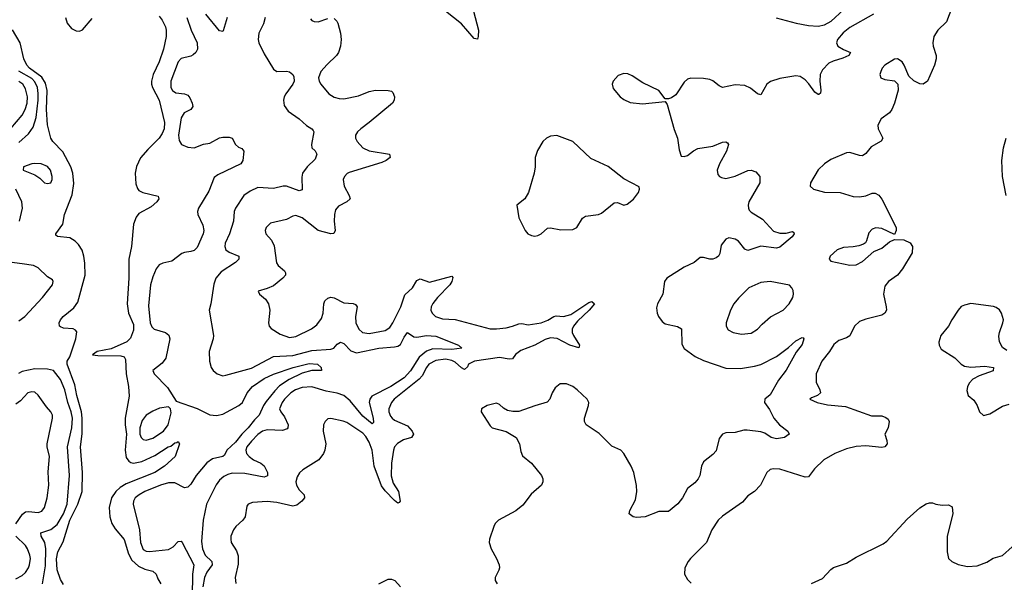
# Model space of a CAD drawing. Header units: inches. Extents: x 1449094 to 1618372, y 389908 to 534307.
# Tile 407 of 494: x 1590654 to 1596840, y 474639 to 478175. Entities that reach past the tile are written whole.
import ezdxf

# ---------------------------------------------------------------- set-up
doc = ezdxf.new("R2010")
doc.units = ezdxf.units.IN
doc.header["$MEASUREMENT"] = 0
doc.layers.add('B5497', color=7, linetype='Continuous')

msp = doc.modelspace()

# ---------------------------------------------------------------- linework, layer by layer
at = {"layer": 'B5497', "color": 5}
for points, elevation in [([(1593484.8, 478310), (1593536.3, 478110), (1593535.9, 478070), (1593530, 478052.3), (1593510, 478056.9), (1593430, 478148.3), (1593329.9, 478229.9)], 480), ([(1596510.5, 478249.5), (1596477.2, 478162.8), (1596423, 478110), (1596398.4, 478070), (1596392.2, 478030), (1596394, 478010), (1596412.7, 477950), (1596412.7, 477930), (1596401.6, 477890), (1596357.3, 477790), (1596330, 477769.3), (1596310, 477772.7), (1596271.5, 477791.5), (1596240.5, 477820.5), (1596211.8, 477890), (1596198, 477910), (1596170, 477929.4), (1596150, 477927), (1596090, 477889.3), (1596073.4, 477870), (1596064.9, 477850), (1596058.8, 477830), (1596064.7, 477810), (1596090, 477798.8), (1596150.6, 477790.6), (1596170.6, 477770.6), (1596172.8, 477732.8), (1596150.3, 477650), (1596134.6, 477610), (1596118.4, 477590), (1596067.7, 477552.3), (1596046.7, 477513.3), (1596048, 477490), (1596077, 477430), (1596067.8, 477412.3), (1596004.6, 477375.4), (1595970, 477333.6), (1595950, 477319.7), (1595930, 477321.1), (1595870, 477339.7), (1595850, 477338), (1595750, 477295.8), (1595710.2, 477269.8), (1595670, 477231.6), (1595623, 477150), (1595620.7, 477130), (1595641, 477110), (1595710, 477091.8), (1595810, 477089.1), (1595890, 477064), (1595930, 477061.1), (1595970, 477068.2), (1596010, 477086), (1596030, 477086), (1596052.5, 477072.5), (1596070, 477047.3), (1596161, 476870), (1596162, 476850), (1596150, 476826), (1596070, 476863.7), (1596033.7, 476866.3), (1596010, 476859.3), (1595990, 476835.3), (1595975.5, 476784.5), (1595967.7, 476772.3), (1595956.3, 476763.7), (1595925.5, 476754.5), (1595890, 476747), (1595830, 476742.9), (1595791, 476730), (1595746.8, 476690), (1595741, 476670), (1595750, 476658), (1595870, 476633), (1595910, 476635.5), (1595950, 476656.3), (1596020.5, 476719.5), (1596070, 476739.1), (1596120.2, 476779.8), (1596150, 476794), (1596210, 476792), (1596250, 476772), (1596262.8, 476750), (1596261.6, 476710), (1596201.6, 476610), (1596170, 476569.5), (1596113, 476530), (1596090, 476501.2), (1596080.9, 476450), (1596098.7, 476370), (1596099.5, 476350), (1596090.5, 476330), (1596070, 476318.9), (1595970, 476294.2), (1595930, 476278), (1595900.2, 476250), (1595870, 476188.7), (1595850, 476175.8), (1595800, 476160), (1595770, 476134), (1595742.4, 476090), (1595694.7, 476030), (1595659, 475950), (1595657.7, 475897.7), (1595680.7, 475850), (1595684.7, 475830), (1595667.3, 475812.7), (1595630, 475799), (1595618, 475790), (1595664.7, 475770), (1595730, 475755.8), (1595843.5, 475743.5), (1596005.4, 475685.4), (1596070, 475684.7), (1596095.3, 475675.3), (1596110, 475664.7), (1596116.3, 475650), (1596110.5, 475610), (1596090.8, 475570), (1596103, 475530), (1596103.8, 475510), (1596090.5, 475490), (1596070, 475486.4), (1595970, 475497), (1595910, 475494), (1595850, 475478), (1595775.8, 475450), (1595705.7, 475410), (1595647.6, 475352.4), (1595610, 475301.3), (1595590, 475299.7), (1595430, 475351.3), (1595390, 475352.8), (1595370, 475347.8), (1595348.9, 475330), (1595308.7, 475250), (1595270, 475209.6), (1595230, 475182), (1595196.5, 475143.5), (1595070, 475055.8), (1595042, 475030), (1595003.1, 474970), (1594968.7, 474890), (1594868.5, 474790), (1594854, 474770), (1594834, 474730), (1594832, 474690), (1594850, 474658), (1594874.1, 474634.1)], 540), ([(1590942.2, 478190), (1590953.1, 478153.1), (1590980.8, 478120.8), (1591010, 478105), (1591030, 478103.8), (1591050, 478111.9), (1591110, 478183.2)], 420), ([(1591530, 478196.5), (1591550, 478173.4), (1591570, 478130.5), (1591573.8, 478110), (1591574.4, 478070), (1591558.2, 477990), (1591531.5, 477910), (1591493.7, 477830), (1591482.3, 477790), (1591482.3, 477770), (1591489.2, 477750), (1591531.8, 477670), (1591564.4, 477530), (1591562, 477490), (1591550, 477459.2), (1591530, 477429.8), (1591459.7, 477360.3), (1591413.8, 477306.2), (1591388.3, 477251.7), (1591379.2, 477210), (1591384.2, 477144.2), (1591393.8, 477113.8), (1591402.5, 477102.5), (1591428.5, 477088.5), (1591525.4, 477065.4), (1591527.7, 477050), (1591515.5, 477030), (1591480, 477000), (1591403.2, 476956.8), (1591386.7, 476933.3), (1591370, 476889.4), (1591356.3, 476750), (1591341.1, 476670), (1591341.2, 476550), (1591330.1, 476390), (1591338.3, 476330), (1591370, 476259.1), (1591370, 476223.7), (1591350, 476174), (1591328.2, 476150), (1591230, 476106.3), (1591142, 476090), (1591112, 476070), (1591144.9, 476064.9), (1591290, 476062.4), (1591310, 476056.1), (1591320, 476040), (1591324.2, 475950), (1591337.8, 475870), (1591341.7, 475810), (1591318.1, 475670), (1591317.2, 475630), (1591325.3, 475570), (1591316.3, 475470), (1591323.6, 475423.6), (1591340, 475400), (1591351.8, 475391.8), (1591370, 475388.1), (1591422.3, 475397.7), (1591502.9, 475437.1), (1591588, 475490), (1591604.2, 475495.8), (1591630, 475515.8), (1591642.7, 475517.3), (1591650, 475524.7), (1591658.8, 475510), (1591630.5, 475430), (1591564.9, 475370), (1591502.6, 475330), (1591322.6, 475257.4), (1591284.7, 475235.3), (1591258.5, 475210), (1591232.3, 475170), (1591217.1, 475110), (1591220.7, 475050), (1591234.2, 475010), (1591254.5, 474974.5), (1591310, 474907.7), (1591338.6, 474818.6), (1591359, 474779), (1591400.3, 474740.3), (1591441.4, 474721.4), (1591490.3, 474710.3), (1591511, 474690), (1591522, 474662), (1591542, 474630)], 420), ([(1591705, 478190), (1591732.8, 478110), (1591770.4, 478030), (1591772.2, 477990), (1591761.6, 477970), (1591744.7, 477955.3), (1591730, 477946.9), (1591670, 477930.9), (1591650, 477911.2), (1591603.5, 477790), (1591604, 477750), (1591613.6, 477730), (1591634.8, 477714.8), (1591690, 477708.7), (1591710, 477701.2), (1591724.1, 477684.1), (1591738.6, 477650), (1591741.7, 477630), (1591730, 477611.8), (1591688.5, 477590), (1591670, 477559.3), (1591652.8, 477450), (1591656.7, 477416.7), (1591672, 477392), (1591710, 477374.4), (1591750, 477370.2), (1591810, 477393.2), (1591850, 477398.7), (1591910, 477433.8), (1591930, 477438), (1591970, 477437.4), (1591990.3, 477430.3), (1592010.7, 477390), (1592030, 477373.4), (1592050, 477364.9), (1592063, 477350), (1592057.1, 477290), (1592044.4, 477270), (1591900, 477200), (1591877.3, 477182.7), (1591842.3, 477097.7), (1591777.1, 476990), (1591772.2, 476970), (1591773.4, 476950), (1591804.2, 476884.2), (1591811.5, 476850), (1591807.8, 476830), (1591770, 476743.1), (1591750, 476725.3), (1591730, 476717.6), (1591690, 476712.8), (1591674.1, 476705.9), (1591610, 476657.6), (1591554.7, 476645.3), (1591530, 476634.5), (1591512.7, 476610), (1591490, 476559.3), (1591476.5, 476510), (1591462.9, 476377.1), (1591474.4, 476270), (1591485.6, 476245.6), (1591499.5, 476230), (1591570.4, 476210), (1591591.8, 476191.8), (1591597.3, 476170), (1591571.8, 476048.2), (1591550, 476016.3), (1591491, 475970), (1591498.8, 475950), (1591583.6, 475863.6), (1591637.1, 475777.1), (1591770, 475731.8), (1591850, 475692.4), (1591890, 475687.4), (1591930, 475696.8), (1592032.3, 475750), (1592054.6, 475770), (1592083.8, 475830), (1592117.4, 475870), (1592190, 475919.7), (1592248.5, 475948.5), (1592373.6, 475990), (1592473.9, 476013.9), (1592524.9, 476010), (1592548, 475990), (1592550.5, 475970), (1592490, 475969.8), (1592430, 475954.6), (1592346.7, 475913.3), (1592286.3, 475873.7), (1592256.6, 475843.4), (1592203.9, 475776.1), (1592186.2, 475750), (1592159, 475690), (1592130, 475661.6), (1592090.1, 475610), (1592050, 475570), (1592010, 475520.8), (1591955.6, 475470), (1591941.3, 475438.7), (1591930.6, 475429.4), (1591865.5, 475414.5), (1591830, 475391.2), (1591764.2, 475310), (1591730, 475256), (1591710, 475236.8), (1591690, 475233.3), (1591630, 475265.5), (1591590, 475265), (1591538.7, 475250), (1591440.3, 475210), (1591404.2, 475190), (1591380.3, 475170), (1591369.1, 475150), (1591368, 475130), (1591407.1, 474970), (1591412.6, 474890), (1591430, 474846), (1591450, 474834.3), (1591470, 474832.8), (1591590, 474845.7), (1591618.6, 474861.4), (1591650, 474894.9), (1591670, 474897.7), (1591676.2, 474890), (1591748.5, 474750), (1591739.2, 474690), (1591737.9, 474550)], 440), ([(1592196.5, 478190), (1592185.3, 478150), (1592156.9, 478090), (1592152, 478050), (1592157, 478030), (1592190, 477960.7), (1592250, 477864), (1592270.4, 477850.4), (1592330, 477852.4), (1592350, 477847), (1592370, 477830.3), (1592377.2, 477817.2), (1592379.3, 477790), (1592371, 477770), (1592326.5, 477710), (1592316.9, 477690), (1592311.7, 477670), (1592315.6, 477635.6), (1592340.5, 477600.5), (1592410, 477552.7), (1592457.3, 477510), (1592490.7, 477490), (1592498.7, 477478.7), (1592503, 477470), (1592488.4, 477390), (1592490.4, 477370.4), (1592510.3, 477350.3), (1592522, 477330), (1592510, 477299.6), (1592459.6, 477250), (1592431.3, 477210), (1592426.5, 477186.5), (1592430, 477106.6), (1592410, 477099.8), (1592330, 477129.9), (1592310, 477129.8), (1592250, 477114.4), (1592150, 477119.8), (1592102.5, 477097.5), (1592062.4, 477070), (1592010.3, 476990), (1592001.7, 476970), (1591998, 476910), (1591971.9, 476830), (1591946.4, 476770), (1591944.2, 476750), (1591950.3, 476730), (1591970, 476713.6), (1592032.2, 476690), (1592030.4, 476670.4), (1592010.3, 476650), (1591921.3, 476590), (1591886.9, 476550), (1591873.7, 476513.7), (1591856.4, 476390), (1591845.3, 476350), (1591871.7, 476190), (1591870.2, 476169.8), (1591844.2, 476090), (1591846.3, 476030), (1591857.6, 475990), (1591870.5, 475970), (1591894.8, 475950), (1591930, 475937.6), (1591950, 475941.3), (1592110, 475985.8), (1592250, 476057.6), (1592370, 476065.5), (1592490, 476097.2), (1592610, 476103.9), (1592628.3, 476111.7), (1592650, 476135.6), (1592670, 476149.1), (1592690, 476140.2), (1592733.9, 476093.9), (1592770, 476082), (1592910.8, 476110.8), (1593010, 476119.3), (1593030, 476123.5), (1593047, 476133), (1593070, 476180.3), (1593090, 476208.8), (1593130, 476181.2), (1593150, 476180.4), (1593210, 476191), (1593270, 476186), (1593411, 476130), (1593431.3, 476110), (1593370, 476102.6), (1593250, 476106.2), (1593210, 476092.7), (1593165, 476055), (1593110, 475969.2), (1593070, 475924.4), (1592985.7, 475870), (1592867.8, 475810), (1592853.3, 475790), (1592850.6, 475770), (1592875.8, 475670), (1592876.5, 475643.5), (1592870, 475634.7), (1592810, 475684.6), (1592730, 475779.1), (1592690, 475813.1), (1592650, 475827.8), (1592580.4, 475840.4), (1592490, 475867.2), (1592430, 475863.6), (1592388.2, 475850), (1592358.4, 475830), (1592318.9, 475790), (1592304, 475770), (1592286.9, 475730), (1592294.4, 475710), (1592319, 475679), (1592340.2, 475630), (1592339.6, 475610), (1592335.5, 475604.5), (1592305.5, 475594.5), (1592210, 475597.4), (1592180.3, 475590), (1592150, 475567.4), (1592110, 475526.3), (1592082.5, 475490), (1592075.8, 475470), (1592079.7, 475450), (1592095.9, 475430), (1592123.2, 475410), (1592170, 475387.9), (1592190.5, 475370.6), (1592211.1, 475330), (1592212.1, 475307.9), (1592190, 475301.2), (1592070, 475323.4), (1591990, 475325.2), (1591962, 475318), (1591936.1, 475303.9), (1591910, 475280.4), (1591888.4, 475251.6), (1591827.3, 475130), (1591806.2, 475030), (1591796.4, 474896.4), (1591802, 474850), (1591818.8, 474810), (1591862.4, 474770), (1591863.5, 474750), (1591830, 474702.3), (1591816.1, 474670), (1591805.1, 474610)], 460), ([(1591957, 478190), (1591933.8, 478106.2), (1591930, 478101.2), (1591910, 478106), (1591823.1, 478210)], 440), ([(1592630, 478182), (1592646.9, 478166.9), (1592653, 478153), (1592670.3, 478090.2), (1592674.3, 478050), (1592670, 478008.7), (1592657, 477970), (1592644.4, 477950), (1592585.3, 477894.7), (1592546.5, 477850), (1592532.8, 477810), (1592535.6, 477790), (1592545.7, 477770), (1592595.8, 477710), (1592630, 477689.1), (1592660.6, 477680.6), (1592690, 477678.8), (1592782.8, 477697.2), (1592850, 477724.5), (1592890, 477732.6), (1592970.3, 477730.2), (1592990, 477726), (1592998.2, 477718.2), (1593008.5, 477690), (1593006.7, 477670), (1592996.4, 477650), (1592851, 477529), (1592797.6, 477490), (1592776.4, 477470), (1592763.8, 477450), (1592764.9, 477430), (1592775.3, 477410), (1592810.3, 477370), (1592850.8, 477350.8), (1592977.3, 477330), (1592982, 477310), (1592957.6, 477290), (1592930, 477278.6), (1592724.8, 477215.2), (1592711.1, 477208.9), (1592694.6, 477190), (1592687.8, 477170), (1592692.2, 477130), (1592725.5, 477070), (1592730.3, 477050), (1592709.3, 477030.7), (1592657.5, 477002.5), (1592638.9, 476981.1), (1592632.2, 476950), (1592631, 476910), (1592636.9, 476850), (1592628.9, 476831.1), (1592610, 476829.9), (1592530, 476849.9), (1592430, 476929.8), (1592390, 476943.9), (1592370, 476940.4), (1592330, 476919.1), (1592230, 476896.4), (1592202.4, 476870), (1592196.5, 476850), (1592200.3, 476830), (1592236.9, 476790), (1592253.3, 476753.3), (1592267.2, 476647.2), (1592277.6, 476630), (1592317.2, 476597.2), (1592324.9, 476584.9), (1592325.3, 476570), (1592308.7, 476550), (1592250, 476503.5), (1592210, 476485.1), (1592152, 476470), (1592162, 476450), (1592198.9, 476418.9), (1592218.4, 476390), (1592225.3, 476350), (1592218.7, 476270), (1592222.4, 476250), (1592234.7, 476234.7), (1592290, 476199.7), (1592350, 476178.5), (1592390, 476183.5), (1592487.7, 476232.3), (1592521.7, 476258.4), (1592550, 476298.4), (1592560.7, 476330), (1592564.6, 476390), (1592571.9, 476408.1), (1592590, 476424.2), (1592610, 476431.2), (1592630, 476428.2), (1592690, 476395), (1592750, 476392.7), (1592765.1, 476385.1), (1592774, 476370), (1592765.2, 476310), (1592765.8, 476270), (1592785.3, 476230), (1592807.2, 476210), (1592850, 476202.8), (1592950, 476222.6), (1592979.1, 476240.9), (1592999.4, 476270), (1593050, 476370.5), (1593074.8, 476445.2), (1593121.5, 476490), (1593150, 476536.5), (1593170, 476547.7), (1593230, 476525.7), (1593370, 476563), (1593375.3, 476555.3), (1593370.1, 476530), (1593357.7, 476510), (1593279, 476430), (1593250, 476390.9), (1593240.2, 476370), (1593238, 476350), (1593245.3, 476330), (1593266.7, 476310), (1593310, 476294.7), (1593390, 476292.1), (1593610, 476233.2), (1593650, 476232.8), (1593710, 476239.8), (1593750, 476248.4), (1593790, 476264.6), (1593810, 476266), (1593850, 476258.6), (1593930, 476270.1), (1593972.2, 476287.8), (1594010, 476310.3), (1594026, 476314), (1594070, 476310.6), (1594117.9, 476322.1), (1594230, 476398.9), (1594250, 476404.9), (1594264.9, 476390), (1594232.6, 476350), (1594159.1, 476280.9), (1594134.5, 476250), (1594125, 476230), (1594125.4, 476210), (1594133.8, 476190), (1594171.3, 476130), (1594166.4, 476113.6), (1594109.8, 476130), (1594031.7, 476171.7), (1593990, 476176.9), (1593955.5, 476164.5), (1593890, 476130.4), (1593803.5, 476096.5), (1593769.7, 476070.3), (1593750, 476044.4), (1593730, 476041.4), (1593670, 476053.2), (1593511.7, 476028.3), (1593475.1, 476010), (1593467, 475993), (1593450, 475977.2), (1593430, 475986.9), (1593390, 476023.1), (1593370, 476032.7), (1593330, 476041.5), (1593270, 476034.5), (1593225.4, 476010), (1593209.6, 475990), (1593183.1, 475936.9), (1593164.4, 475915.6), (1593007, 475790), (1592989.4, 475770), (1592973.4, 475730), (1592974.3, 475710), (1592984.1, 475684.1), (1592993.8, 475670), (1593010, 475658.5), (1593090, 475623), (1593120.2, 475590), (1593129.2, 475570), (1593115.3, 475550), (1593065.8, 475534.2), (1593027.8, 475512.2), (1593008.9, 475491.1), (1593002, 475470), (1592990, 475389), (1592988.9, 475308.9), (1593001.7, 475261.7), (1593034.3, 475210), (1593044.2, 475150), (1593039, 475141), (1593030, 475136.9), (1593010, 475152.9), (1592950, 475214), (1592926.6, 475246.6), (1592881.8, 475370), (1592869, 475470), (1592850, 475519.8), (1592830, 475555), (1592810, 475575.9), (1592710, 475643.1), (1592686.9, 475653.1), (1592610, 475669.4), (1592590, 475666), (1592574, 475650), (1592563.8, 475630), (1592560.5, 475590), (1592578.7, 475510), (1592572, 475470), (1592562.6, 475450), (1592533.4, 475410), (1592434, 475346), (1592413.1, 475326.9), (1592397.8, 475302.2), (1592390.2, 475270), (1592393.2, 475250), (1592410, 475221.5), (1592441.7, 475190), (1592443.6, 475170), (1592428, 475150), (1592395.7, 475124.3), (1592370, 475117.3), (1592270, 475140.2), (1592210, 475148.2), (1592118, 475142), (1592090.7, 475130), (1592081.8, 475118.2), (1592070.2, 475050), (1592056.9, 475030), (1592012.8, 474990), (1591997.3, 474970), (1591980.8, 474930), (1591980.3, 474910), (1591984, 474890), (1592016.6, 474836.6), (1592026.4, 474806.4), (1592026.9, 474753.1), (1592007.5, 474670), (1592011.8, 474631.8)], 480), ([(1592480.9, 478180.9), (1592490.5, 478170.5), (1592504.4, 478164.4), (1592530, 478162.4), (1592590, 478183.1)], 480), ([(1596019.1, 478210), (1595870, 478126.9), (1595827.8, 478092.2), (1595791.8, 478050), (1595786.8, 478030), (1595795.3, 478010), (1595830, 477987.7), (1595873.4, 477970), (1595863, 477950), (1595826.1, 477933.9), (1595764.5, 477915.6), (1595738.2, 477901.8), (1595699, 477861), (1595683.8, 477830), (1595681.8, 477790), (1595687.6, 477732.4), (1595686, 477714), (1595675.3, 477704.7), (1595670, 477704.2), (1595650, 477719.1), (1595612.8, 477772.8), (1595590, 477796.8), (1595557.4, 477817.4), (1595530, 477822), (1595430, 477806.3), (1595372.4, 477787.6), (1595349.1, 477770), (1595310, 477702.7), (1595290, 477709.6), (1595245.3, 477745.3), (1595210, 477761.7), (1595150, 477766), (1595070, 477749.7), (1595050, 477759.6), (1595010, 477791.5), (1594990, 477799.7), (1594950, 477805.4), (1594871.8, 477808.2), (1594850, 477801.6), (1594830, 477783.7), (1594777.2, 477702.8), (1594750, 477683.7), (1594730, 477677.2), (1594710, 477678), (1594669, 477730), (1594570, 477779.5), (1594503.1, 477823.1), (1594475.1, 477835.1), (1594450, 477838), (1594414.7, 477825.3), (1594383, 477790), (1594376.3, 477770), (1594383.4, 477743.4), (1594427.7, 477690), (1594450, 477673), (1594490, 477655.5), (1594566.6, 477646.6), (1594710, 477662), (1594721.4, 477641.4), (1594765.5, 477485.5), (1594786.4, 477430), (1594797.5, 477357.5), (1594810, 477318), (1594830, 477314.8), (1594850, 477322), (1594888.3, 477351.7), (1594914.7, 477365.2), (1595010, 477381.1), (1595070, 477406), (1595090, 477407.3), (1595100.7, 477400.7), (1595107.3, 477390), (1595096, 477350), (1595051.5, 477270), (1595036.5, 477230), (1595041.4, 477201.4), (1595050.3, 477190.3), (1595063.6, 477183.6), (1595090, 477177.4), (1595150, 477192.6), (1595230, 477227.2), (1595250, 477229.3), (1595279.2, 477219.2), (1595304.2, 477190), (1595305.4, 477150), (1595236.3, 477030), (1595231.1, 477010), (1595232.3, 476990), (1595238.5, 476978.5), (1595250, 476965.2), (1595321.8, 476921.8), (1595390, 476846.4), (1595430, 476834.2), (1595470, 476834), (1595510, 476844.9), (1595517.2, 476837.2), (1595519.5, 476830), (1595508.2, 476810), (1595430, 476745.3), (1595410, 476739.8), (1595310, 476752.3), (1595230, 476725.1), (1595210, 476732.8), (1595170, 476784), (1595150, 476796.5), (1595110, 476804.4), (1595090, 476795.8), (1595061.5, 476758.5), (1595053.2, 476706.8), (1595045.3, 476690), (1595030, 476677.8), (1595010, 476669.8), (1594990, 476669.8), (1594950, 476680.9), (1594930, 476680.4), (1594892.4, 476650), (1594830, 476620.8), (1594719.5, 476550), (1594705.3, 476530), (1594695.2, 476450), (1594661.2, 476390), (1594655.5, 476364.5), (1594660.2, 476330), (1594667.8, 476310), (1594690, 476278.5), (1594710, 476263.2), (1594786.4, 476246.4), (1594811.7, 476231.7), (1594815.3, 476135.3), (1594829, 476109), (1594899.2, 476059.2), (1594950, 476033), (1595090, 475984.6), (1595183, 475983), (1595270, 475996.9), (1595310.7, 476009.3), (1595410, 476058), (1595485.2, 476114.8), (1595530, 476157.7), (1595570, 476177.1), (1595575.8, 476175.8), (1595580.7, 476170), (1595570, 476134.5), (1595533.5, 476086.5), (1595470, 475972.3), (1595422.3, 475910), (1595370, 475818.7), (1595336.3, 475790), (1595334.9, 475770), (1595366.2, 475726.2), (1595392.3, 475670), (1595428.6, 475628.6), (1595480.4, 475590), (1595488.4, 475570), (1595460.4, 475550), (1595410, 475541.7), (1595376.3, 475550), (1595336.5, 475576.5), (1595310, 475585.7), (1595224.2, 475595.8), (1595204.5, 475595.5), (1595150, 475581.3), (1595090, 475578), (1595070.4, 475569.6), (1595050, 475544), (1595030, 475465.2), (1595010, 475442.7), (1594950, 475397.2), (1594938, 475370), (1594928.2, 475310), (1594917.6, 475290), (1594895.9, 475264.1), (1594850.4, 475230), (1594819.3, 475170), (1594790, 475132.3), (1594730, 475085.2), (1594670, 475084.5), (1594584.7, 475050), (1594530, 475046), (1594509, 475050), (1594484.5, 475070), (1594488, 475090), (1594522.4, 475157.6), (1594530.9, 475210), (1594528.7, 475248.7), (1594512.1, 475330), (1594496, 475370), (1594450, 475449.5), (1594431.6, 475470), (1594375.2, 475495.2), (1594294.4, 475574.4), (1594213.3, 475630), (1594203.1, 475650), (1594203.9, 475670), (1594228.4, 475750), (1594229.7, 475770), (1594219.6, 475790), (1594156.9, 475850), (1594130, 475869.8), (1594090, 475886), (1594050, 475886.3), (1594018.5, 475861.5), (1593999, 475830), (1593986, 475790), (1593968.6, 475771.4), (1593890.6, 475749.4), (1593790, 475713.4), (1593752.2, 475712.2), (1593719.8, 475719.8), (1593693.8, 475733.8), (1593670, 475757), (1593650, 475765.1), (1593591, 475750), (1593556, 475730), (1593554.8, 475710), (1593610, 475622.8), (1593622.8, 475610), (1593710, 475586.7), (1593773.7, 475550), (1593794.6, 475510), (1593802.6, 475462.6), (1593814.4, 475434.4), (1593870, 475388.5), (1593932.4, 475310), (1593941.6, 475290), (1593940.4, 475270), (1593932.4, 475250), (1593867.1, 475192.9), (1593816, 475124), (1593771.3, 475088.7), (1593661.7, 475030), (1593642, 475010), (1593632.6, 474990), (1593605.3, 474910), (1593603.6, 474890), (1593616.5, 474850), (1593650.2, 474790), (1593666, 474750), (1593668.5, 474730), (1593665.1, 474714.9), (1593640.7, 474670), (1593642, 474650), (1593654, 474630)], 520), ([(1595407.6, 478187.6), (1595532.6, 478152.6), (1595610, 478139.9), (1595670, 478135.5), (1595710, 478143.7), (1595753.3, 478166.7), (1595830, 478238)], 520), ([(1590930, 474625.2), (1590910, 474657.2), (1590890, 474717.2), (1590886.7, 474786.7), (1590894.8, 474830), (1590926.8, 474893.2), (1590969, 475030), (1591020.3, 475130), (1591047.3, 475210), (1591049.9, 475330), (1591036.8, 475490), (1591047.1, 475572.9), (1591046.7, 475670), (1591042.8, 475710), (1591013.1, 475813.1), (1590999.9, 475879.9), (1590951.9, 476010), (1590953.7, 476030), (1590970, 476056.4), (1591007.9, 476170), (1591012.6, 476212.6), (1591004.7, 476224.7), (1590990, 476231.9), (1590930, 476236.9), (1590910, 476244.5), (1590905.1, 476250), (1590903, 476270), (1590911.3, 476290), (1590927.1, 476310), (1590994.9, 476365.1), (1591019.9, 476400.1), (1591066.4, 476570), (1591064.4, 476644.4), (1591058, 476690), (1591046.5, 476726.5), (1591023.1, 476763.1), (1591003.6, 476783.6), (1590970, 476805), (1590892.1, 476812.1), (1590882, 476822), (1590880.9, 476830), (1590925.4, 476890), (1590936.4, 476950), (1590985.2, 477074.8), (1590994.8, 477145.2), (1590989, 477210), (1590975.9, 477250), (1590924.8, 477344.8), (1590862.4, 477410), (1590849.7, 477430), (1590830, 477514), (1590822.8, 477610), (1590826.2, 477730), (1590816.9, 477776.9), (1590793.4, 477813.4), (1590716.6, 477870), (1590699.6, 477890), (1590679.9, 477930), (1590658.2, 478030), (1590608.8, 478111.2)], 420), ([(1590650, 477404.4), (1590710, 477457.1), (1590739.9, 477500.1), (1590759, 477561), (1590770.2, 477669.8), (1590771.2, 477711.2), (1590766.3, 477750), (1590750, 477785.2), (1590730, 477805), (1590650, 477851.4)], 440), ([(1590562.3, 477450), (1590670, 477574.3), (1590689.9, 477610.1), (1590701.8, 477650), (1590703.2, 477690), (1590690, 477740.4), (1590673.4, 477770), (1590650, 477786)], 460), ([(1596852, 477070), (1596829.6, 477190), (1596824.5, 477290), (1596835.1, 477370), (1596852.7, 477430)], 540), ([(1590654.3, 476910), (1590672.1, 476990), (1590667.6, 477030), (1590629.8, 477110)], 440), ([(1590650, 476283.6), (1590686.3, 476310), (1590798.7, 476430), (1590861.2, 476510), (1590865.2, 476530), (1590860.2, 476540.2), (1590830, 476559.5), (1590770, 476615.6), (1590740.9, 476630), (1590670, 476641.8), (1590590, 476650.8)], 440), ([(1596857.2, 476097.2), (1596830, 476115.3), (1596809.4, 476150), (1596806.8, 476186.8), (1596809.5, 476210), (1596831.6, 476270), (1596834.7, 476290), (1596823.5, 476330), (1596810, 476351.5), (1596790, 476366.6), (1596771.8, 476371.8), (1596630, 476391.5), (1596590, 476382), (1596570, 476372.3), (1596550.6, 476350), (1596510.5, 476290), (1596490.4, 476250), (1596442.4, 476190), (1596428.3, 476148.3), (1596430.4, 476130), (1596444.8, 476104.8), (1596530, 476050.3), (1596570.2, 476010.2), (1596590, 475998.7), (1596630, 475991.7), (1596717.1, 475997.1), (1596772, 475990), (1596770, 475969.2), (1596683.2, 475936.8), (1596643.2, 475916.8), (1596619.5, 475890), (1596608.5, 475868.5), (1596605.5, 475845.5), (1596614.4, 475814.4), (1596650, 475784), (1596670, 475751), (1596684.9, 475710), (1596710, 475687.3), (1596750, 475699.1), (1596830, 475745.5), (1596870, 475759.3)], 560), ([(1590797.9, 474630), (1590816.2, 474743.8), (1590818.4, 474850), (1590811.7, 474890), (1590789.1, 474930), (1590787.7, 474950), (1590850, 474971), (1590890, 475003.4), (1590929.5, 475070), (1590953, 475130), (1590967.1, 475310), (1590955.2, 475490), (1590981.6, 475610), (1590985.9, 475670), (1590977.4, 475710), (1590956.5, 475770), (1590938.9, 475850), (1590910, 475914.5), (1590866.2, 475970), (1590830, 475979.5), (1590750, 475980.1), (1590670, 475965.1), (1590647.3, 475952.7)], 440), ([(1590630, 475007.7), (1590671.4, 475068.6), (1590690, 475081.8), (1590710, 475084), (1590770, 475077.8), (1590794.1, 475085.9), (1590810.8, 475110), (1590827.3, 475170), (1590837.3, 475250), (1590832.9, 475332.9), (1590841.9, 475430), (1590827.3, 475490), (1590827.9, 475510), (1590860.3, 475670), (1590859.8, 475690), (1590851, 475710), (1590821.9, 475741.9), (1590770, 475816.2), (1590750, 475834), (1590730, 475837.3), (1590706.4, 475830), (1590659.7, 475780.3), (1590630, 475759.7)], 460), ([(1595630, 474631.7), (1595697.6, 474662.4), (1595750, 474719.5), (1595767.7, 474732.3), (1595850, 474760.8), (1595910, 474798), (1596079, 474881), (1596101.8, 474898.2), (1596230, 475036.5), (1596310, 475106.7), (1596350, 475132.7), (1596370, 475139.1), (1596390, 475138.8), (1596410.6, 475130.6), (1596450, 475124), (1596490, 475126.8), (1596513.7, 475113.7), (1596516.4, 475070), (1596481.3, 474930), (1596480.5, 474830), (1596490.8, 474790), (1596511, 474770), (1596550.4, 474750.4), (1596610, 474739.5), (1596670, 474743.1), (1596730, 474765.7), (1596770, 474790.3), (1596830, 474807.4), (1596890, 474861.6)], 540), ([(1590630, 474660.8), (1590670, 474681.3), (1590690, 474700.2), (1590709.8, 474730), (1590716.5, 474750), (1590721.4, 474790), (1590718.6, 474810), (1590704, 474850), (1590690.7, 474870), (1590629.8, 474930)], 460), ([(1592910.6, 474630), (1592970, 474658.4), (1592990, 474659.4), (1593010.9, 474650.9), (1593046.4, 474610)], 480)]:
    msp.add_lwpolyline(points, dxfattribs=dict(at, elevation=elevation))
for points, elevation in [([(1594030, 477448.2), (1593990, 477444), (1593963.8, 477430), (1593941.1, 477410), (1593906.8, 477353.2), (1593893.1, 477310), (1593893.4, 477250), (1593887.6, 477210), (1593850.3, 477090), (1593828.4, 477050), (1593777.3, 477010), (1593790.3, 476930.3), (1593830.7, 476850), (1593846.8, 476830), (1593870, 476818.4), (1593890, 476814), (1593910, 476818.7), (1593930, 476830.4), (1593970, 476865.3), (1593990, 476867.4), (1594054.9, 476854.9), (1594130, 476856.9), (1594154.7, 476870), (1594190, 476928.4), (1594210, 476940.8), (1594290, 476951.5), (1594310, 476959), (1594390, 477024.4), (1594410, 477026), (1594450, 477010.6), (1594470, 477015.5), (1594510, 477048), (1594542, 477090), (1594549.3, 477110), (1594545.6, 477125.6), (1594450, 477175.6), (1594352, 477252), (1594242, 477302), (1594129.4, 477410)], 520), ([(1590750, 477271.8), (1590730, 477269.6), (1590678, 477250), (1590676, 477230), (1590750, 477200.3), (1590780.2, 477180.2), (1590810, 477150.6), (1590830, 477144.9), (1590850, 477150.8), (1590858.7, 477170), (1590858.3, 477190), (1590848, 477230), (1590830, 477253.7), (1590790, 477269.7)], 440), ([(1595370, 476529.7), (1595310, 476523.1), (1595234.9, 476490), (1595170, 476425.2), (1595142, 476390), (1595120.4, 476350), (1595093.4, 476270), (1595094, 476250), (1595106.6, 476226.6), (1595138, 476210), (1595190, 476198.7), (1595250, 476204.7), (1595289.7, 476230), (1595318.2, 476261.8), (1595372, 476308), (1595451.8, 476350), (1595489.4, 476390), (1595511.4, 476428.6), (1595517, 476450), (1595514.2, 476474.2), (1595506, 476490), (1595490, 476506)], 540), ([(1591590, 475742.7), (1591533.1, 475733.1), (1591490, 475715.1), (1591450, 475689.7), (1591423.6, 475656.5), (1591408.5, 475610), (1591409.6, 475570), (1591417.6, 475550), (1591430, 475536.9), (1591450, 475532.8), (1591490, 475544.5), (1591558.9, 475590), (1591587.9, 475630), (1591605.6, 475705.6), (1591602.7, 475730)], 440)]:
    msp.add_lwpolyline(points, close=True, dxfattribs=dict(at, elevation=elevation))

doc.saveas('drawing.dxf')
